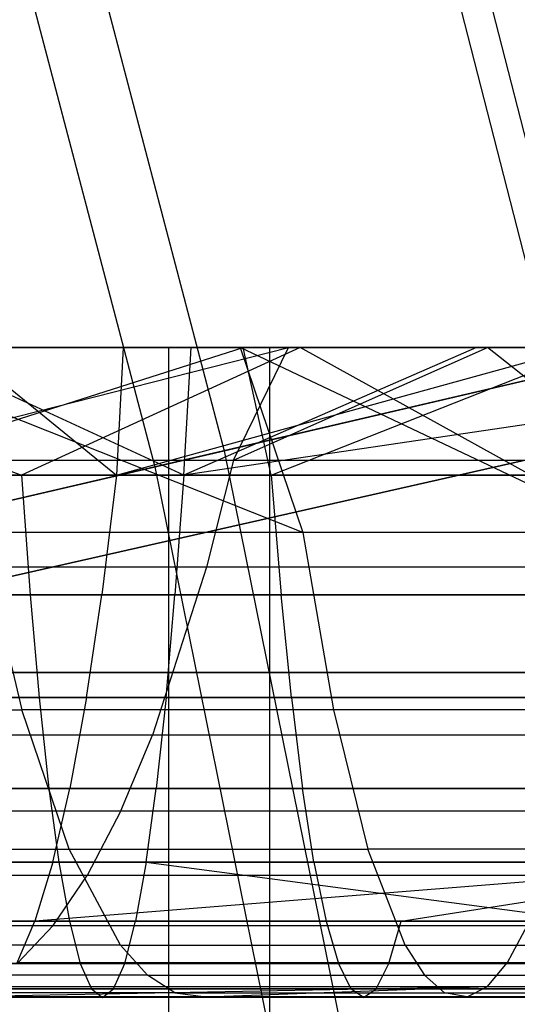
# Model space of a CAD drawing. Extents: x 0.1 to 12.1, y -6 to 6.
# Tile 296 of 334: x 9.731 to 9.884, y 0.698 to 1.001. Entities that reach past the tile are written whole.
import ezdxf

# ---------------------------------------------------------------- set-up
doc = ezdxf.new("R2010")
doc.units = 0
doc.header["$LTSCALE"] = 2.54
doc.layers.get('0').update_dxf_attribs({"linetype": 'CONTINUOUS'})

# ---------------------------------------------------------------- blocks, each defined once
blk = doc.blocks.new('DROPS_COLOR_B-11195_STL')
at = {"color": 0}
for p, q in [((9.73811, 1.07999, 11.92247), (9.79376, 0.86825, 11.92247)), ((9.73811, 1.07999, 11.92247), (9.79376, 0.86825, 11.92247)), ((9.71706, 1.07381, 3.44296), (9.7724, 0.86328, 3.44296)), ((9.71706, 1.07381, 3.44296), (9.7724, 0.86328, 3.44296)), ((9.79376, 0.86825, 11.92247), (10.0153, 0.91977, 11.68863)), ((9.79376, 0.86825, 11.92247), (10.0153, 0.91977, 11.68863)), ((9.99511, 0.91507, 3.67561), (9.7724, 0.86328, 3.44296)), ((9.99511, 0.91507, 3.67561), (9.7724, 0.86328, 3.44296)), ((9.77669, 0.89999, 52.23318), (9.42712, 0.89999, 51.97727)), ((9.77669, 0.89999, 52.23318), (9.42712, 0.89999, 51.97727)), ((9.77669, 0.89999, 61.65363), (9.42712, 0.89999, 61.90954)), ((9.77669, 0.89999, 61.65363), (9.42712, 0.89999, 61.90954)), ((9.8172, 0.89999, 58.2307), (9.62704, 0.89999, 58.21883)), ((9.62704, 0.89999, 58.21883), (9.73131, 0.86071, 58.18754)), ((9.8172, 0.89999, 58.2307), (9.62704, 0.89999, 58.21883)), ((9.62704, 0.89999, 58.21883), (9.73131, 0.86071, 58.18754)), ((9.79958, 0.89999, 56.42654), (9.63987, 0.89999, 56.41184)), ((9.79958, 0.89999, 56.42654), (9.63987, 0.89999, 56.41184)), ((9.79867, 0.89999, 54.61816), (9.67458, 0.89999, 54.59794)), ((9.79867, 0.89999, 54.61816), (9.67458, 0.89999, 54.59794)), ((9.81796, 0.8431, 54.56188), (9.67458, 0.89999, 54.59794)), ((9.81796, 0.8431, 54.56188), (9.67458, 0.89999, 54.59794)), ((9.67603, 0.86071, 56.37701), (9.79958, 0.89999, 56.42654)), ((9.67603, 0.86071, 56.37701), (9.79958, 0.89999, 56.42654)), ((9.67673, 0.86529, 53.71082), (9.81352, 0.89999, 53.71348)), ((9.67673, 0.86529, 53.71082), (9.81352, 0.89999, 53.71348)), ((9.69619, 0.89999, 57.32708), (9.78363, 0.89999, 57.33323)), ((9.78128, 0.86071, 57.37169), (9.69619, 0.89999, 57.32708)), ((9.78128, 0.86071, 57.37169), (9.69619, 0.89999, 57.32708)), ((9.69619, 0.89999, 57.32708), (9.78363, 0.89999, 57.33323)), ((9.8078, 0.9, 45.33241), (9.69853, 0.9, 45.59621)), ((9.69853, 0.9, 42.27289), (9.8078, 0.9, 42.53669)), ((9.69853, 0.9, 42.27289), (9.8078, 0.9, 42.53669)), ((9.8078, 0.9, 45.33241), (9.69853, 0.9, 45.59621)), ((9.71228, 0.89999, 55.51985), (9.7626, 0.89999, 55.52554)), ((9.71228, 0.89999, 55.51985), (9.7626, 0.89999, 55.52554)), ((9.71228, 0.89999, 55.51985), (9.76058, 0.86071, 55.56406)), ((9.71228, 0.89999, 55.51985), (9.76058, 0.86071, 55.56406)), ((9.72701, 0.89999, 53.69129), (9.81352, 0.89999, 53.71348)), ((9.72701, 0.89999, 53.69129), (9.81352, 0.89999, 53.71348)), ((9.8172, 0.89999, 58.2307), (9.73131, 0.86071, 58.18754)), ((9.8172, 0.89999, 58.2307), (9.73131, 0.86071, 58.18754)), ((9.7626, 0.89999, 55.52554), (9.76058, 0.86071, 55.56406)), ((9.76058, 0.86071, 55.56406), (9.90328, 0.89999, 55.53704)), ((9.76058, 0.86071, 55.56406), (9.90328, 0.89999, 55.53704)), ((9.7626, 0.89999, 55.52554), (9.76058, 0.86071, 55.56406)), ((9.7626, 0.89999, 55.52554), (9.90328, 0.89999, 55.53704)), ((9.7626, 0.89999, 55.52554), (9.90328, 0.89999, 55.53704)), ((10.10688, 0.89999, 52.51365), (9.77669, 0.89999, 52.23318)), ((9.77669, -0.90001, 52.23318), (9.77669, 0.89999, 52.23318)), ((10.10688, 0.89999, 52.51365), (9.77669, 0.89999, 52.23318)), ((9.77669, -0.90001, 52.23318), (9.77669, 0.89999, 52.23318)), ((9.77669, -0.90001, 61.65363), (9.77669, 0.89999, 61.65363)), ((10.10688, 0.89999, 61.37316), (9.77669, 0.89999, 61.65363)), ((9.77669, -0.90001, 61.65363), (9.77669, 0.89999, 61.65363)), ((10.10688, 0.89999, 61.37316), (9.77669, 0.89999, 61.65363)), ((9.78128, 0.86071, 57.37169), (9.78363, 0.89999, 57.33323)), ((10.04723, 0.89999, 57.34214), (9.78128, 0.86071, 57.37169)), ((10.04723, 0.89999, 57.34214), (9.78128, 0.86071, 57.37169)), ((9.87144, 0.89999, 57.3378), (9.78128, 0.86071, 57.37169)), ((9.87144, 0.89999, 57.3378), (9.78128, 0.86071, 57.37169)), ((9.78128, 0.86071, 57.37169), (9.78363, 0.89999, 57.33323)), ((9.78363, 0.89999, 57.33323), (9.87144, 0.89999, 57.3378)), ((9.78363, 0.89999, 57.33323), (9.87144, 0.89999, 57.3378)), ((9.79665, 0.86529, 53.74418), (9.81352, 0.89999, 53.71348)), ((9.79665, 0.86529, 53.74418), (9.81352, 0.89999, 53.71348)), ((9.79665, 0.86529, 53.74418), (9.87487, 0.89999, 53.72531)), ((9.79665, 0.86529, 53.74418), (9.87487, 0.89999, 53.72531)), ((9.91437, 0.89999, 54.6303), (9.79867, 0.89999, 54.61816)), ((9.91888, 0.8431, 54.57218), (9.79867, 0.89999, 54.61816)), ((9.91437, 0.89999, 54.6303), (9.79867, 0.89999, 54.61816)), ((9.79867, 0.89999, 54.61816), (9.81796, 0.8431, 54.56188)), ((9.79867, 0.89999, 54.61816), (9.81796, 0.8431, 54.56188)), ((9.91888, 0.8431, 54.57218), (9.79867, 0.89999, 54.61816)), ((9.90764, 0.89999, 56.43281), (9.79958, 0.89999, 56.42654)), ((9.80825, 0.86071, 56.38854), (9.79958, 0.89999, 56.42654)), ((9.90764, 0.89999, 56.43281), (9.79958, 0.89999, 56.42654)), ((9.80825, 0.86071, 56.38854), (9.79958, 0.89999, 56.42654)), ((9.8078, -0.9, 45.33241), (9.8078, 0.9, 45.33241)), ((9.89797, 0.9, 45.06148), (9.8078, 0.9, 45.33241)), ((9.8078, -0.9, 45.33241), (9.8078, 0.9, 45.33241)), ((9.8078, -0.9, 42.53669), (9.8078, 0.9, 42.53669)), ((9.8078, 0.9, 42.53669), (9.89797, 0.9, 42.80762)), ((9.8078, -0.9, 42.53669), (9.8078, 0.9, 42.53669)), ((9.8078, 0.9, 42.53669), (9.89797, 0.9, 42.80762)), ((9.89797, 0.9, 45.06148), (9.8078, 0.9, 45.33241)), ((9.80825, 0.86071, 56.38854), (9.90764, 0.89999, 56.43281)), ((9.80825, 0.86071, 56.38854), (9.90764, 0.89999, 56.43281)), ((9.81352, 0.89999, 53.71348), (9.87487, 0.89999, 53.72531)), ((9.81352, 0.89999, 53.71348), (9.87487, 0.89999, 53.72531)), ((10.00779, 0.89999, 58.23622), (9.8172, 0.89999, 58.2307)), ((10.00779, 0.89999, 58.23622), (9.8172, 0.89999, 58.2307)), ((9.88821, 0.86071, 58.19495), (9.8172, 0.89999, 58.2307)), ((9.88821, 0.86071, 58.19495), (9.8172, 0.89999, 58.2307)), ((9.87144, 0.89999, 57.3378), (10.04723, 0.89999, 57.34214)), ((9.87144, 0.89999, 57.3378), (10.04723, 0.89999, 57.34214)), ((9.87487, 0.89999, 53.72531), (9.92297, 0.89999, 53.73238)), ((9.91875, 0.86529, 53.76577), (9.87487, 0.89999, 53.72531)), ((9.91875, 0.86529, 53.76577), (9.87487, 0.89999, 53.72531)), ((9.87487, 0.89999, 53.72531), (9.92297, 0.89999, 53.73238)), ((9.55998, 0.81388, 12.14337), (9.79376, 0.86825, 11.92247)), ((9.55998, 0.81388, 12.14337), (9.79376, 0.86825, 11.92247)), ((9.79376, 0.86825, 11.92247), (9.83724, 0.65368, 11.92247)), ((9.79376, 0.86825, 11.92247), (9.83724, 0.65368, 11.92247)), ((9.67673, 0.86529, 53.71082), (9.79665, 0.86529, 53.74418)), ((9.67673, 0.86529, 53.71082), (9.79665, 0.86529, 53.74418)), ((9.79665, 0.86529, 53.74418), (9.78836, 0.83241, 53.78084)), ((9.79665, 0.86529, 53.74418), (9.78836, 0.83241, 53.78084)), ((9.79665, 0.86529, 53.74418), (9.91875, 0.86529, 53.76577)), ((9.79665, 0.86529, 53.74418), (9.91875, 0.86529, 53.76577)), ((9.73131, 0.86071, 58.18754), (9.45482, 0.86071, 58.16381)), ((9.73131, 0.86071, 58.18754), (9.45482, 0.86071, 58.16381)), ((9.7724, 0.86328, 3.44296), (9.5375, 0.80866, 3.2233)), ((9.7724, 0.86328, 3.44296), (9.5375, 0.80866, 3.2233)), ((9.54438, 0.86071, 57.35135), (9.78128, 0.86071, 57.37169)), ((9.54438, 0.86071, 57.35135), (9.78128, 0.86071, 57.37169)), ((9.55297, 0.86071, 55.53533), (9.76058, 0.86071, 55.56406)), ((9.55297, 0.86071, 55.53533), (9.76058, 0.86071, 55.56406)), ((9.80825, 0.86071, 56.38854), (9.67603, 0.86071, 56.37701)), ((9.80825, 0.86071, 56.38854), (9.67603, 0.86071, 56.37701)), ((9.73131, 0.86071, 58.18754), (9.73397, 0.82386, 58.14402)), ((9.88821, 0.86071, 58.19495), (9.73131, 0.86071, 58.18754)), ((9.88821, 0.86071, 58.19495), (9.73131, 0.86071, 58.18754)), ((9.73131, 0.86071, 58.18754), (9.73397, 0.82386, 58.14402)), ((9.76058, 0.86071, 55.56406), (9.75607, 0.82386, 55.60742)), ((9.76058, 0.86071, 55.56406), (9.75607, 0.82386, 55.60742)), ((9.96996, 0.86071, 55.57875), (9.76058, 0.86071, 55.56406)), ((9.96996, 0.86071, 55.57875), (9.76058, 0.86071, 55.56406)), ((9.7724, 0.86328, 3.44296), (9.81563, 0.64994, 3.44296)), ((9.7724, 0.86328, 3.44296), (9.81563, 0.64994, 3.44296)), ((9.78128, 0.86071, 57.37169), (9.77861, 0.82386, 57.41519)), ((9.78128, 0.86071, 57.37169), (9.77861, 0.82386, 57.41519)), ((9.78128, 0.86071, 57.37169), (10.05028, 0.86071, 57.38068)), ((9.78128, 0.86071, 57.37169), (10.05028, 0.86071, 57.38068)), ((9.94078, 0.86071, 56.39559), (9.80825, 0.86071, 56.38854)), ((9.80825, 0.86071, 56.38854), (9.81128, 0.82386, 56.34505)), ((9.94078, 0.86071, 56.39559), (9.80825, 0.86071, 56.38854)), ((9.80825, 0.86071, 56.38854), (9.81128, 0.82386, 56.34505)), ((9.7184, 0.8431, 54.54676), (9.73144, 0.7885, 54.47264)), ((9.7184, 0.8431, 54.54676), (9.73144, 0.7885, 54.47264)), ((9.81796, 0.8431, 54.56188), (9.7184, 0.8431, 54.54676)), ((9.81796, 0.8431, 54.56188), (9.7184, 0.8431, 54.54676)), ((9.81796, 0.8431, 54.56188), (9.82741, 0.7885, 54.48722)), ((9.91888, 0.8431, 54.57218), (9.81796, 0.8431, 54.56188)), ((9.81796, 0.8431, 54.56188), (9.82741, 0.7885, 54.48722)), ((9.91888, 0.8431, 54.57218), (9.81796, 0.8431, 54.56188)), ((9.78836, 0.83241, 53.78084), (9.66494, 0.83241, 53.7465)), ((9.78836, 0.83241, 53.78084), (9.66494, 0.83241, 53.7465)), ((9.78836, 0.83241, 53.78084), (9.77172, 0.78067, 53.85446)), ((9.78836, 0.83241, 53.78084), (9.77172, 0.78067, 53.85446)), ((9.91403, 0.83241, 53.80305), (9.78836, 0.83241, 53.78084)), ((9.91403, 0.83241, 53.80305), (9.78836, 0.83241, 53.78084)), ((9.73397, 0.82386, 58.14402), (9.4596, 0.82386, 58.12048)), ((9.73397, 0.82386, 58.14402), (9.4596, 0.82386, 58.12048)), ((9.77861, 0.82386, 57.41519), (9.5396, 0.82386, 57.39468)), ((9.77861, 0.82386, 57.41519), (9.5396, 0.82386, 57.39468)), ((9.54553, 0.82386, 55.57828), (9.75607, 0.82386, 55.60742)), ((9.54553, 0.82386, 55.57828), (9.75607, 0.82386, 55.60742)), ((9.68054, 0.82386, 56.33365), (9.81128, 0.82386, 56.34505)), ((9.68054, 0.82386, 56.33365), (9.81128, 0.82386, 56.34505)), ((9.73397, 0.82386, 58.14402), (9.73674, 0.79227, 58.09872)), ((9.88968, 0.82386, 58.15139), (9.73397, 0.82386, 58.14402)), ((9.88968, 0.82386, 58.15139), (9.73397, 0.82386, 58.14402)), ((9.73397, 0.82386, 58.14402), (9.73674, 0.79227, 58.09872)), ((9.75137, 0.79227, 55.65256), (9.75607, 0.82386, 55.60742)), ((9.75137, 0.79227, 55.65256), (9.75607, 0.82386, 55.60742)), ((9.75607, 0.82386, 55.60742), (9.9684, 0.82386, 55.62232)), ((9.75607, 0.82386, 55.60742), (9.9684, 0.82386, 55.62232)), ((9.77584, 0.79227, 57.46049), (9.77861, 0.82386, 57.41519)), ((9.77584, 0.79227, 57.46049), (9.77861, 0.82386, 57.41519)), ((10.05002, 0.82386, 57.42427), (9.77861, 0.82386, 57.41519)), ((10.05002, 0.82386, 57.42427), (9.77861, 0.82386, 57.41519)), ((9.81444, 0.79227, 56.29978), (9.81128, 0.82386, 56.34505)), ((9.81128, 0.82386, 56.34505), (9.94234, 0.82386, 56.35203)), ((9.81444, 0.79227, 56.29978), (9.81128, 0.82386, 56.34505)), ((9.81128, 0.82386, 56.34505), (9.94234, 0.82386, 56.35203)), ((9.89022, 0.8, 35.15082), (9.59553, 0.8, 35.47242)), ((9.59553, 0.8, 18.40135), (9.89022, 0.8, 18.72294)), ((9.89022, 0.8, 35.15082), (9.59553, 0.8, 35.47242)), ((9.59553, 0.8, 18.40135), (9.89022, 0.8, 18.72294)), ((9.73674, 0.79227, 58.09872), (9.46457, 0.79227, 58.07537)), ((9.73674, 0.79227, 58.09872), (9.46457, 0.79227, 58.07537)), ((9.53463, 0.79227, 57.43979), (9.77584, 0.79227, 57.46049)), ((9.53463, 0.79227, 57.43979), (9.77584, 0.79227, 57.46049)), ((9.75137, 0.79227, 55.65256), (9.53779, 0.79227, 55.623)), ((9.75137, 0.79227, 55.65256), (9.53779, 0.79227, 55.623)), ((9.81444, 0.79227, 56.29978), (9.68523, 0.79227, 56.28852)), ((9.81444, 0.79227, 56.29978), (9.68523, 0.79227, 56.28852)), ((9.73674, 0.79227, 58.09872), (9.73977, 0.76431, 58.04937)), ((9.89121, 0.79227, 58.10603), (9.73674, 0.79227, 58.09872)), ((9.89121, 0.79227, 58.10603), (9.73674, 0.79227, 58.09872)), ((9.73674, 0.79227, 58.09872), (9.73977, 0.76431, 58.04937)), ((9.75137, 0.79227, 55.65256), (9.74626, 0.76431, 55.70174)), ((9.75137, 0.79227, 55.65256), (9.74626, 0.76431, 55.70174)), ((9.96678, 0.79227, 55.66767), (9.75137, 0.79227, 55.65256)), ((9.96678, 0.79227, 55.66767), (9.75137, 0.79227, 55.65256)), ((9.77584, 0.79227, 57.46049), (9.77281, 0.76431, 57.50985)), ((9.77584, 0.79227, 57.46049), (9.77281, 0.76431, 57.50985)), ((9.77584, 0.79227, 57.46049), (10.04974, 0.79227, 57.46966)), ((9.77584, 0.79227, 57.46049), (10.04974, 0.79227, 57.46966)), ((9.94396, 0.79227, 56.30667), (9.81444, 0.79227, 56.29978)), ((9.81444, 0.79227, 56.29978), (9.81789, 0.76431, 56.25046)), ((9.94396, 0.79227, 56.30667), (9.81444, 0.79227, 56.29978)), ((9.81444, 0.79227, 56.29978), (9.81789, 0.76431, 56.25046)), ((9.63629, 0.7885, 54.45344), (9.73144, 0.7885, 54.47264)), ((9.63629, 0.7885, 54.45344), (9.73144, 0.7885, 54.47264)), ((9.74602, 0.74562, 54.38976), (9.73144, 0.7885, 54.47264)), ((9.74602, 0.74562, 54.38976), (9.73144, 0.7885, 54.47264)), ((9.82741, 0.7885, 54.48722), (9.73144, 0.7885, 54.47264)), ((9.82741, 0.7885, 54.48722), (9.73144, 0.7885, 54.47264)), ((9.82741, 0.7885, 54.48722), (9.83798, 0.74562, 54.40373)), ((9.82741, 0.7885, 54.48722), (9.83798, 0.74562, 54.40373)), ((9.92469, 0.7885, 54.49714), (9.82741, 0.7885, 54.48722)), ((9.92469, 0.7885, 54.49714), (9.82741, 0.7885, 54.48722)), ((9.77172, 0.78067, 53.85446), (9.64126, 0.78067, 53.81816)), ((9.77172, 0.78067, 53.85446), (9.64126, 0.78067, 53.81816)), ((9.76192, 0.75739, 53.89777), (9.77172, 0.78067, 53.85446)), ((9.76192, 0.75739, 53.89777), (9.77172, 0.78067, 53.85446)), ((9.90455, 0.78067, 53.87793), (9.77172, 0.78067, 53.85446)), ((9.90455, 0.78067, 53.87793), (9.77172, 0.78067, 53.85446)), ((9.73977, 0.76431, 58.04937), (9.46999, 0.76431, 58.02621)), ((9.73977, 0.76431, 58.04937), (9.46999, 0.76431, 58.02621)), ((9.77281, 0.76431, 57.50985), (9.52921, 0.76431, 57.48895)), ((9.77281, 0.76431, 57.50985), (9.52921, 0.76431, 57.48895)), ((9.52935, 0.76431, 55.67172), (9.74626, 0.76431, 55.70174)), ((9.52935, 0.76431, 55.67172), (9.74626, 0.76431, 55.70174)), ((9.69035, 0.76431, 56.23934), (9.81789, 0.76431, 56.25046)), ((9.69035, 0.76431, 56.23934), (9.81789, 0.76431, 56.25046)), ((9.73977, 0.76431, 58.04937), (9.74287, 0.74161, 57.99875)), ((9.89287, 0.76431, 58.05661), (9.73977, 0.76431, 58.04937)), ((9.89287, 0.76431, 58.05661), (9.73977, 0.76431, 58.04937)), ((9.73977, 0.76431, 58.04937), (9.74287, 0.74161, 57.99875)), ((9.74101, 0.74161, 55.75217), (9.74626, 0.76431, 55.70174)), ((9.74101, 0.74161, 55.75217), (9.74626, 0.76431, 55.70174)), ((9.74626, 0.76431, 55.70174), (9.96502, 0.76431, 55.71709)), ((9.74626, 0.76431, 55.70174), (9.96502, 0.76431, 55.71709)), ((9.76971, 0.74161, 57.56046), (9.77281, 0.76431, 57.50985)), ((9.76971, 0.74161, 57.56046), (9.77281, 0.76431, 57.50985)), ((10.04943, 0.76431, 57.5191), (9.77281, 0.76431, 57.50985)), ((10.04943, 0.76431, 57.5191), (9.77281, 0.76431, 57.50985)), ((9.82141, 0.74161, 56.19988), (9.81789, 0.76431, 56.25046)), ((9.81789, 0.76431, 56.25046), (9.94572, 0.76431, 56.25726)), ((9.82141, 0.74161, 56.19988), (9.81789, 0.76431, 56.25046)), ((9.81789, 0.76431, 56.25046), (9.94572, 0.76431, 56.25726)), ((9.62732, 0.75739, 53.86032), (9.76192, 0.75739, 53.89777)), ((9.62732, 0.75739, 53.86032), (9.76192, 0.75739, 53.89777)), ((9.76192, 0.75739, 53.89777), (9.75154, 0.73756, 53.94371)), ((9.76192, 0.75739, 53.89777), (9.75154, 0.73756, 53.94371)), ((9.76192, 0.75739, 53.89777), (9.89897, 0.75739, 53.922)), ((9.76192, 0.75739, 53.89777), (9.89897, 0.75739, 53.922)), ((9.65485, 0.74562, 54.37137), (9.74602, 0.74562, 54.38976)), ((9.65485, 0.74562, 54.37137), (9.74602, 0.74562, 54.38976)), ((9.76185, 0.71612, 54.29982), (9.74602, 0.74562, 54.38976)), ((9.74602, 0.74562, 54.38976), (9.83798, 0.74562, 54.40373)), ((9.76185, 0.71612, 54.29982), (9.74602, 0.74562, 54.38976)), ((9.74602, 0.74562, 54.38976), (9.83798, 0.74562, 54.40373)), ((9.84945, 0.71612, 54.31313), (9.83798, 0.74562, 54.40373)), ((9.84945, 0.71612, 54.31313), (9.83798, 0.74562, 54.40373)), ((9.9312, 0.74562, 54.41324), (9.83798, 0.74562, 54.40373)), ((9.9312, 0.74562, 54.41324), (9.83798, 0.74562, 54.40373)), ((9.74287, 0.74161, 57.99875), (9.47554, 0.74161, 57.97582)), ((9.74287, 0.74161, 57.99875), (9.47554, 0.74161, 57.97582)), ((9.74101, 0.74161, 55.75217), (9.5207, 0.74161, 55.72167)), ((9.74101, 0.74161, 55.75217), (9.5207, 0.74161, 55.72167)), ((9.52366, 0.74161, 57.53934), (9.76971, 0.74161, 57.56046)), ((9.52366, 0.74161, 57.53934), (9.76971, 0.74161, 57.56046)), ((9.82141, 0.74161, 56.19988), (9.69559, 0.74161, 56.1889)), ((9.82141, 0.74161, 56.19988), (9.69559, 0.74161, 56.1889)), ((9.96321, 0.74161, 55.76776), (9.73548, 0.72342, 55.80542)), ((9.74101, 0.74161, 55.75217), (9.73548, 0.72342, 55.80542)), ((9.96321, 0.74161, 55.76776), (9.73548, 0.72342, 55.80542)), ((9.74101, 0.74161, 55.75217), (9.73548, 0.72342, 55.80542)), ((9.96321, 0.74161, 55.76776), (9.74101, 0.74161, 55.75217)), ((9.96321, 0.74161, 55.76776), (9.74101, 0.74161, 55.75217)), ((9.74287, 0.74161, 57.99875), (9.74614, 0.72342, 57.94532)), ((9.89458, 0.74161, 58.00593), (9.74287, 0.74161, 57.99875)), ((9.89458, 0.74161, 58.00593), (9.74287, 0.74161, 57.99875)), ((9.74287, 0.74161, 57.99875), (9.74614, 0.72342, 57.94532)), ((9.76971, 0.74161, 57.56046), (9.76644, 0.72342, 57.6139)), ((9.76971, 0.74161, 57.56046), (9.76644, 0.72342, 57.6139)), ((9.76971, 0.74161, 57.56046), (10.04912, 0.74161, 57.56981)), ((9.76971, 0.74161, 57.56046), (10.04912, 0.74161, 57.56981)), ((9.76971, 0.74161, 57.56046), (9.90755, 0.72342, 57.62057)), ((9.76971, 0.74161, 57.56046), (9.90755, 0.72342, 57.62057)), ((9.94753, 0.74161, 56.20659), (9.82141, 0.74161, 56.19988)), ((9.82141, 0.74161, 56.19988), (9.82514, 0.72342, 56.14647)), ((9.94753, 0.74161, 56.20659), (9.82141, 0.74161, 56.19988)), ((9.82141, 0.74161, 56.19988), (9.82514, 0.72342, 56.14647)), ((9.84825, 0.72342, 55.81525), (9.96321, 0.74161, 55.76776)), ((9.84825, 0.72342, 55.81525), (9.96321, 0.74161, 55.76776)), ((9.75154, 0.73756, 53.94371), (9.61255, 0.73756, 53.90504)), ((9.75154, 0.73756, 53.94371), (9.61255, 0.73756, 53.90504)), ((9.74109, 0.72216, 53.98994), (9.75154, 0.73756, 53.94371)), ((9.74109, 0.72216, 53.98994), (9.75154, 0.73756, 53.94371)), ((9.89305, 0.73756, 53.96872), (9.75154, 0.73756, 53.94371)), ((9.89305, 0.73756, 53.96872), (9.75154, 0.73756, 53.94371)), ((9.74614, 0.72342, 57.94532), (9.48141, 0.72342, 57.9226)), ((9.74614, 0.72342, 57.94532), (9.48141, 0.72342, 57.9226)), ((9.51157, 0.72342, 55.77443), (9.73548, 0.72342, 55.80542)), ((9.51157, 0.72342, 55.77443), (9.73548, 0.72342, 55.80542)), ((9.76644, 0.72342, 57.6139), (9.51779, 0.72342, 57.59257)), ((9.76644, 0.72342, 57.6139), (9.51779, 0.72342, 57.59257)), ((9.59768, 0.72216, 53.95004), (9.74109, 0.72216, 53.98994)), ((9.59768, 0.72216, 53.95004), (9.74109, 0.72216, 53.98994)), ((9.70113, 0.72342, 56.13566), (9.82514, 0.72342, 56.14647)), ((9.70113, 0.72342, 56.13566), (9.82514, 0.72342, 56.14647)), ((9.72986, 0.71049, 55.85941), (9.73548, 0.72342, 55.80542)), ((9.72986, 0.71049, 55.85941), (9.73548, 0.72342, 55.80542)), ((9.74109, 0.72216, 53.98994), (9.73026, 0.71063, 54.03781)), ((9.74109, 0.72216, 53.98994), (9.73026, 0.71063, 54.03781)), ((9.73548, 0.72342, 55.80542), (9.84825, 0.72342, 55.81525)), ((9.73548, 0.72342, 55.80542), (9.84825, 0.72342, 55.81525)), ((9.74109, 0.72216, 53.98994), (9.8871, 0.72216, 54.01575)), ((9.74109, 0.72216, 53.98994), (9.8871, 0.72216, 54.01575)), ((9.74614, 0.72342, 57.94532), (9.74946, 0.71049, 57.89113)), ((9.89638, 0.72342, 57.95242), (9.74614, 0.72342, 57.94532)), ((9.89638, 0.72342, 57.95242), (9.74614, 0.72342, 57.94532)), ((9.74614, 0.72342, 57.94532), (9.74946, 0.71049, 57.89113)), ((9.76312, 0.71049, 57.66808), (9.76644, 0.72342, 57.6139)), ((9.76312, 0.71049, 57.66808), (9.76644, 0.72342, 57.6139)), ((9.90755, 0.72342, 57.62057), (9.76644, 0.72342, 57.6139)), ((9.90755, 0.72342, 57.62057), (9.76644, 0.72342, 57.6139)), ((9.82514, 0.72342, 56.14647), (9.82892, 0.71049, 56.09232)), ((9.82514, 0.72342, 56.14647), (9.94944, 0.72342, 56.15308)), ((9.82514, 0.72342, 56.14647), (9.82892, 0.71049, 56.09232)), ((9.82514, 0.72342, 56.14647), (9.94944, 0.72342, 56.15308)), ((9.84447, 0.71049, 55.8694), (9.84825, 0.72342, 55.81525)), ((9.84447, 0.71049, 55.8694), (9.84825, 0.72342, 55.81525)), ((9.84825, 0.72342, 55.81525), (9.9613, 0.72342, 55.82126)), ((9.84825, 0.72342, 55.81525), (9.9613, 0.72342, 55.82126)), ((9.8871, 0.72216, 54.01575), (9.88093, 0.71063, 54.06443)), ((9.8871, 0.72216, 54.01575), (9.88093, 0.71063, 54.06443)), ((9.76185, 0.71612, 54.29982), (9.67499, 0.71612, 54.28229)), ((9.76185, 0.71612, 54.29982), (9.67499, 0.71612, 54.28229)), ((9.77011, 0.70685, 54.25284), (9.76185, 0.71612, 54.29982)), ((9.76185, 0.71612, 54.29982), (9.84945, 0.71612, 54.31313)), ((9.76185, 0.71612, 54.29982), (9.84945, 0.71612, 54.31313)), ((9.77011, 0.70685, 54.25284), (9.76185, 0.71612, 54.29982)), ((9.84945, 0.71612, 54.31313), (9.85544, 0.70685, 54.2658)), ((9.84945, 0.71612, 54.31313), (9.85544, 0.70685, 54.2658)), ((9.84945, 0.71612, 54.31313), (9.93825, 0.71612, 54.32219)), ((9.84945, 0.71612, 54.31313), (9.93825, 0.71612, 54.32219)), ((9.74946, 0.71049, 57.89113), (9.48736, 0.71049, 57.86864)), ((9.74946, 0.71049, 57.89113), (9.48736, 0.71049, 57.86864)), ((9.51184, 0.71049, 57.64652), (9.76312, 0.71049, 57.66808)), ((9.51184, 0.71049, 57.64652), (9.76312, 0.71049, 57.66808)), ((9.82892, 0.71049, 56.09232), (9.70675, 0.71049, 56.08167)), ((9.82892, 0.71049, 56.09232), (9.70675, 0.71049, 56.08167)), ((9.84447, 0.71049, 55.8694), (9.72986, 0.71049, 55.85941)), ((9.84447, 0.71049, 55.8694), (9.72986, 0.71049, 55.85941)), ((9.88093, 0.71063, 54.06443), (9.73026, 0.71063, 54.03781)), ((9.88093, 0.71063, 54.06443), (9.73026, 0.71063, 54.03781)), ((9.74946, 0.71049, 57.89113), (9.75287, 0.70261, 57.83549)), ((9.89821, 0.71049, 57.89817), (9.74946, 0.71049, 57.89113)), ((9.89821, 0.71049, 57.89817), (9.74946, 0.71049, 57.89113)), ((9.74946, 0.71049, 57.89113), (9.75287, 0.70261, 57.83549)), ((9.75971, 0.70261, 57.72372), (9.76312, 0.71049, 57.66808)), ((9.75971, 0.70261, 57.72372), (9.76312, 0.71049, 57.66808)), ((9.76312, 0.71049, 57.66808), (9.90573, 0.71049, 57.67483)), ((9.76312, 0.71049, 57.66808), (9.90573, 0.71049, 57.67483)), ((9.95138, 0.71049, 56.09883), (9.82892, 0.71049, 56.09232)), ((9.82892, 0.71049, 56.09232), (9.8328, 0.70261, 56.03671)), ((9.95138, 0.71049, 56.09883), (9.82892, 0.71049, 56.09232)), ((9.82892, 0.71049, 56.09232), (9.8328, 0.70261, 56.03671)), ((9.84059, 0.70261, 55.92501), (9.84447, 0.71049, 55.8694)), ((9.84059, 0.70261, 55.92501), (9.84447, 0.71049, 55.8694)), ((9.95936, 0.71049, 55.87551), (9.84447, 0.71049, 55.8694)), ((9.95936, 0.71049, 55.87551), (9.84447, 0.71049, 55.8694)), ((9.87479, 0.70337, 54.11299), (9.88093, 0.71063, 54.06443)), ((9.87479, 0.70337, 54.11299), (9.88093, 0.71063, 54.06443)), ((9.95763, 0.71063, 54.07226), (9.88093, 0.71063, 54.06443)), ((9.95763, 0.71063, 54.07226), (9.88093, 0.71063, 54.06443)), ((9.77011, 0.70685, 54.25284), (9.68551, 0.70685, 54.23577)), ((9.77011, 0.70685, 54.25284), (9.68551, 0.70685, 54.23577)), ((9.77853, 0.70145, 54.20498), (9.77011, 0.70685, 54.25284)), ((9.77011, 0.70685, 54.25284), (9.85544, 0.70685, 54.2658)), ((9.77011, 0.70685, 54.25284), (9.85544, 0.70685, 54.2658)), ((9.77853, 0.70145, 54.20498), (9.77011, 0.70685, 54.25284)), ((9.85544, 0.70685, 54.2658), (9.86155, 0.70145, 54.21758)), ((9.85544, 0.70685, 54.2658), (9.86155, 0.70145, 54.21758)), ((9.85544, 0.70685, 54.2658), (9.94194, 0.70685, 54.27463)), ((9.85544, 0.70685, 54.2658), (9.94194, 0.70685, 54.27463)), ((9.70854, 0.70015, 54.13391), (9.87479, 0.70337, 54.11299)), ((9.70854, 0.70015, 54.13391), (9.87479, 0.70337, 54.11299)), ((9.71947, 0.70337, 54.08554), (9.87479, 0.70337, 54.11299)), ((9.71947, 0.70337, 54.08554), (9.87479, 0.70337, 54.11299)), ((9.7882, 0.70015, 54.14999), (9.87479, 0.70337, 54.11299)), ((9.7882, 0.70015, 54.14999), (9.87479, 0.70337, 54.11299)), ((9.86856, 0.70015, 54.16219), (9.87479, 0.70337, 54.11299)), ((9.86856, 0.70015, 54.16219), (9.87479, 0.70337, 54.11299)), ((9.87479, 0.70337, 54.11299), (9.95384, 0.70337, 54.12106)), ((9.87479, 0.70337, 54.11299), (9.95384, 0.70337, 54.12106)), ((9.75287, 0.70261, 57.83549), (9.49347, 0.70261, 57.81323)), ((9.75287, 0.70261, 57.83549), (9.49347, 0.70261, 57.81323)), ((9.75629, 0.69999, 57.77961), (9.4996, 0.69999, 57.75758)), ((9.75629, 0.69999, 57.77961), (9.4996, 0.69999, 57.75758)), ((9.75971, 0.70261, 57.72372), (9.50574, 0.70261, 57.70193)), ((9.75971, 0.70261, 57.72372), (9.50574, 0.70261, 57.70193)), ((9.77853, 0.70145, 54.20498), (9.69622, 0.70145, 54.18837)), ((9.77853, 0.70145, 54.20498), (9.69622, 0.70145, 54.18837)), ((9.7882, 0.70015, 54.14999), (9.70854, 0.70015, 54.13391)), ((9.7882, 0.70015, 54.14999), (9.70854, 0.70015, 54.13391)), ((9.71251, 0.70261, 56.02622), (9.8328, 0.70261, 56.03671)), ((9.71251, 0.70261, 56.02622), (9.8328, 0.70261, 56.03671)), ((9.8367, 0.69999, 55.98086), (9.7183, 0.69999, 55.97054)), ((9.8367, 0.69999, 55.98086), (9.7183, 0.69999, 55.97054)), ((9.7241, 0.70261, 55.91485), (9.84059, 0.70261, 55.92501)), ((9.7241, 0.70261, 55.91485), (9.84059, 0.70261, 55.92501)), ((9.75287, 0.70261, 57.83549), (9.75629, 0.69999, 57.77961)), ((9.90008, 0.70261, 57.84246), (9.75287, 0.70261, 57.83549)), ((9.90008, 0.70261, 57.84246), (9.75287, 0.70261, 57.83549)), ((9.75287, 0.70261, 57.83549), (9.75629, 0.69999, 57.77961)), ((9.75629, 0.69999, 57.77961), (9.75971, 0.70261, 57.72372)), ((9.75629, 0.69999, 57.77961), (9.75971, 0.70261, 57.72372)), ((9.90197, 0.69999, 57.7865), (9.75629, 0.69999, 57.77961)), ((9.90197, 0.69999, 57.7865), (9.75629, 0.69999, 57.77961)), ((9.90385, 0.70261, 57.73054), (9.75971, 0.70261, 57.72372)), ((9.90385, 0.70261, 57.73054), (9.75971, 0.70261, 57.72372)), ((9.77853, 0.70145, 54.20498), (9.7882, 0.70015, 54.14999)), ((9.77853, 0.70145, 54.20498), (9.7882, 0.70015, 54.14999)), ((9.77853, 0.70145, 54.20498), (9.86155, 0.70145, 54.21758)), ((9.77853, 0.70145, 54.20498), (9.86155, 0.70145, 54.21758)), ((9.86856, 0.70015, 54.16219), (9.7882, 0.70015, 54.14999)), ((9.86856, 0.70015, 54.16219), (9.7882, 0.70015, 54.14999)), ((9.8367, 0.69999, 55.98086), (9.8328, 0.70261, 56.03671)), ((9.8328, 0.70261, 56.03671), (9.95337, 0.70261, 56.04312)), ((9.8367, 0.69999, 55.98086), (9.8328, 0.70261, 56.03671)), ((9.8328, 0.70261, 56.03671), (9.95337, 0.70261, 56.04312)), ((9.8367, 0.69999, 55.98086), (9.84059, 0.70261, 55.92501)), ((9.8367, 0.69999, 55.98086), (9.84059, 0.70261, 55.92501)), ((9.95537, 0.69999, 55.98717), (9.8367, 0.69999, 55.98086)), ((9.95537, 0.69999, 55.98717), (9.8367, 0.69999, 55.98086)), ((9.84059, 0.70261, 55.92501), (9.95737, 0.70261, 55.93122)), ((9.84059, 0.70261, 55.92501), (9.95737, 0.70261, 55.93122)), ((9.86856, 0.70015, 54.16219), (9.86155, 0.70145, 54.21758)), ((9.86155, 0.70145, 54.21758), (9.9457, 0.70145, 54.22617)), ((9.86856, 0.70015, 54.16219), (9.86155, 0.70145, 54.21758)), ((9.86155, 0.70145, 54.21758), (9.9457, 0.70145, 54.22617)), ((9.95001, 0.70015, 54.1705), (9.86856, 0.70015, 54.16219)), ((9.95001, 0.70015, 54.1705), (9.86856, 0.70015, 54.16219))]:
    blk.add_line(p, q, dxfattribs=at)
blk = doc.blocks.new('GROUP_1')
at = {"color": 0}
for p, q in [((9.84137, 6.86606, 1.47351), (9.78716, 7.0782, 1.47351)), ((9.84137, 6.86606, 1.47351), (9.78716, 7.0782, 1.47351)), ((9.85046, 6.86811, 10.51837), (9.79612, 7.08076, 10.51837)), ((9.85046, 6.86811, 10.51837), (9.79612, 7.08076, 10.51837)), ((9.5925, 6.80977, 1.26356), (9.84137, 6.86606, 1.47351)), ((9.5925, 6.80977, 1.26356), (9.84137, 6.86606, 1.47351)), ((9.85046, 6.86811, 10.51837), (9.60201, 6.81193, 10.72884)), ((9.85046, 6.86811, 10.51837), (9.60201, 6.81193, 10.72884))]:
    blk.add_line(p, q, dxfattribs=at)
blk.add_blockref('DROPS_COLOR_B-11195_STL', (-0.06, 5.99731, -1.7), dxfattribs=at)

msp = doc.modelspace()

# ---------------------------------------------------------------- block references
at = {"color": 0}
msp.add_blockref('GROUP_1', (0.06, -5.99731, 1.7), dxfattribs=at)

doc.saveas('drawing.dxf')
